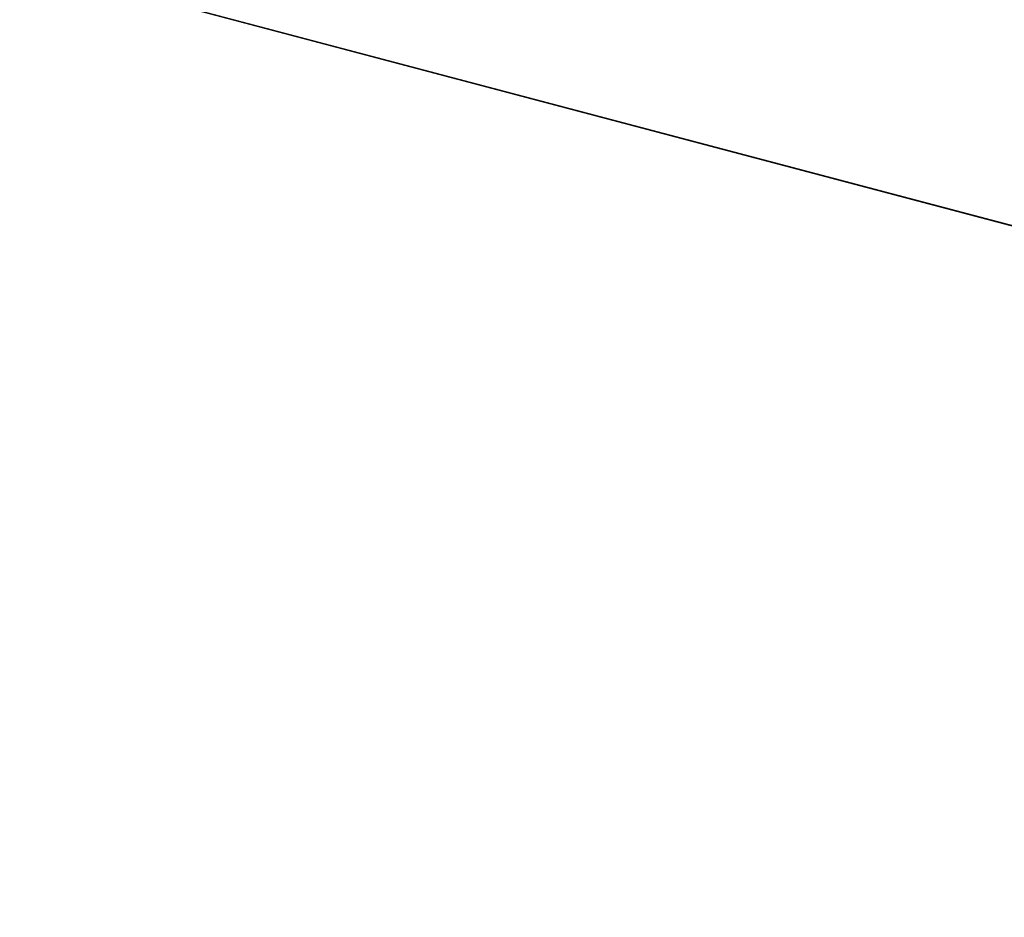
# Model space of a CAD drawing. Extents: x 0 to 30, y 0 to 8.
# Tile 400 of 537: x 15 to 16.7, y 2.5 to 4.1. Entities that reach past the tile are written whole.
import ezdxf

# ---------------------------------------------------------------- set-up
doc = ezdxf.new("R2010")
doc.units = 0
doc.header["$LTSCALE"] = 2.54
doc.layers.get('0').update_dxf_attribs({"color": 13, "linetype": 'CONTINUOUS'})

# ---------------------------------------------------------------- blocks, each defined once
blk = doc.blocks.new('PO____KA___AZIENKOWA_NAROZ')
at = {"color": 0}
blk.add_line((30, 0.2082), (0.5, 8.0082), dxfattribs=at)
blk.add_line((30, 0.2082), (0.5, 8.0082), dxfattribs=at)
mesh = blk.add_polyface(dxfattribs=at)
corners = [(30, 0.2082), (0, 0.2082), (0.5, 8.0082)]
mesh.append_faces([[corners[k] for k in face] for face in [(0, 1, 2)]], dxfattribs={"color": 0})
mesh = blk.add_polyface(dxfattribs=at)
corners = [(29.5, 8.0082, 0.1), (0.5, 8.0082, 0.1), (0, 0.2082, 0.1)]
mesh.append_faces([[corners[k] for k in face] for face in [(0, 1, 2)]], dxfattribs={"color": 0})
mesh = blk.add_polyface(dxfattribs=at)
corners = [(30, 0.2082, 0.1), (29.5, 8.0082, 0.1), (0, 0.2082, 0.1)]
mesh.append_faces([[corners[k] for k in face] for face in [(0, 1, 2)]], dxfattribs={"color": 0})
mesh = blk.add_polyface(dxfattribs=at)
corners = [(30, 0.2082), (0.5, 8.0082), (29.5, 8.0082)]
mesh.append_faces([[corners[k] for k in face] for face in [(0, 1, 2)]], dxfattribs={"color": 0})

msp = doc.modelspace()

# ---------------------------------------------------------------- block references
at = {"color": 0}
msp.add_blockref('PO____KA___AZIENKOWA_NAROZ', (0, 0), dxfattribs=at)

doc.saveas('drawing.dxf')
